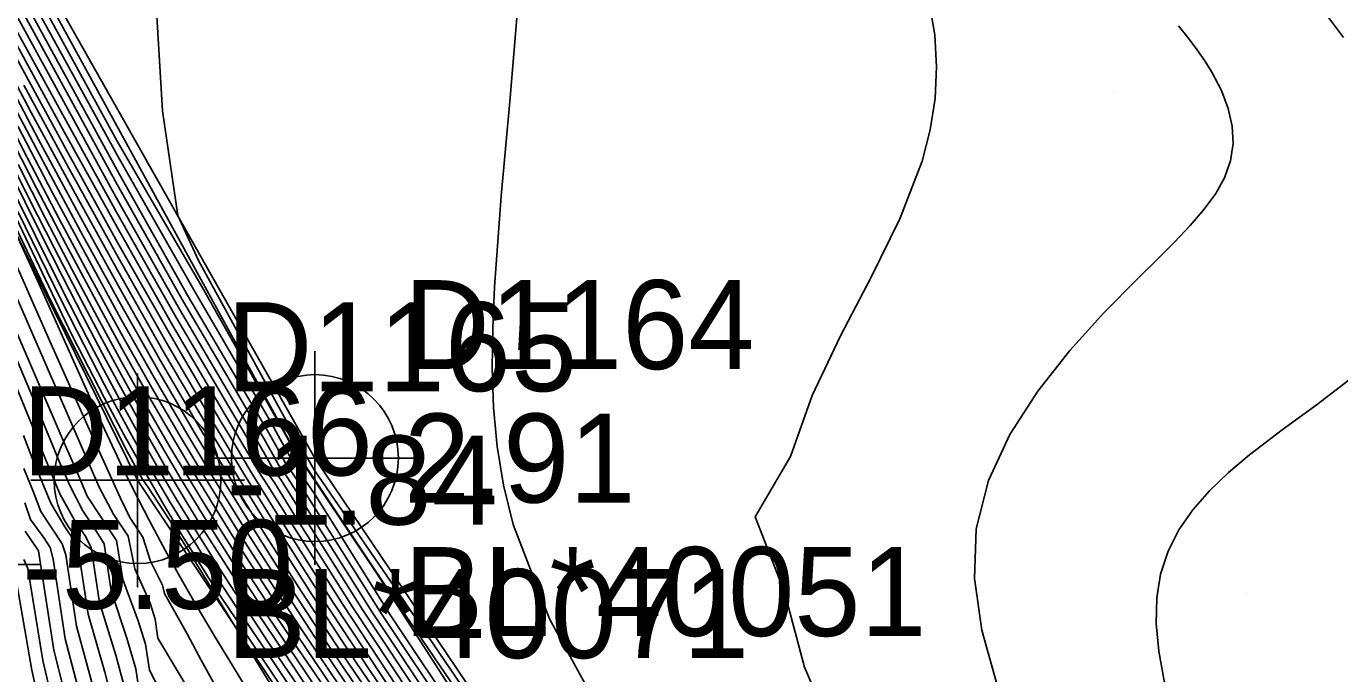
# Model space of a CAD drawing. Extents: x 2356077 to 2359823, y 225951 to 227822.
# Drawn here: x 2357586.54 to 2357623.45, y 226633.1 to 226651.3 of the extents above; entities that cross this region are included whole.
import ezdxf

# ---------------------------------------------------------------- set-up
doc = ezdxf.new("R2010")
doc.units = 0
for name, color, linetype in [('DTM Contours Major', 7, 'Continuous'), ('DTM Contours Minor', 7, 'Continuous'), ('Exist DTM Breakline', 7, 'Continuous'), ('Exist DTM Breakline Cogo Comment', 7, 'Continuous'), ('Exist DTM Breakline Cogo Elevation', 7, 'Continuous'), ('Exist DTM Breakline Cogo Number', 7, 'Continuous'), ('Exist DTM Breakline Cogo Point CELL', 7, 'Continuous'), ('Exist DTM Breakline Underwater', 7, 'Continuous'), ('Exist DTM Breakline Underwater Cogo Comment', 7, 'Continuous'), ('Exist DTM Breakline Underwater Cogo Elevation', 7, 'Continuous'), ('Exist DTM Breakline Underwater Cogo Number', 7, 'Continuous'), ('Exist DTM Breakline Underwater Cogo Point CELL', 7, 'Continuous'), ('Exist DTM Drainline', 7, 'Continuous'), ('Exist DTM Regular Point Underwater CELL', 7, 'Continuous'), ('Exist DTM Regular Point Underwater Cogo Elevation', 7, 'Continuous'), ('Exist DTM Regular Point Underwater Cogo Number', 7, 'Continuous'), ('PH Exist DTM Point', 7, 'Continuous')]:
    doc.layers.add(name, color=color, linetype=linetype)

msp = doc.modelspace()

# ---------------------------------------------------------------- linework, layer by layer
at = {"layer": 'DTM Contours Major'}
for points in [[(2357581.37, 226661.361), (2357589.151, 226647.152), (2357591.082, 226643.722), (2357593.374, 226639.834), (2357593.625, 226639.389), (2357593.822, 226639.023), (2357594.043, 226638.714), (2357594.294, 226638.326), (2357596.523, 226634.788), (2357598.458, 226631.882), (2357606.401, 226620.208), (2357607.066, 226619.221), (2357611.096, 226613.368), (2357613.039, 226610.532), (2357617.149, 226604.505)], [(2357600.356, 226651.874), (2357600.126, 226649.181), (2357599.888, 226646.523), (2357599.701, 226643.972), (2357599.648, 226642.814), (2357599.633, 226641.687), (2357599.67, 226640.582), (2357599.771, 226639.49), (2357599.95, 226638.399), (2357600.22, 226637.301), (2357601.248, 226634.648), (2357602.736, 226631.931), (2357604.558, 226629.184), (2357606.592, 226626.437), (2357608.713, 226623.723), (2357610.797, 226621.075), (2357611.722, 226619.872), (2357612.623, 226618.682), (2357613.511, 226617.495), (2357616.195, 226613.867), (2357618.261, 226611.093), (2357620.418, 226608.227), (2357622.624, 226605.325)], [(2357619.449, 226599.282), (2357614.576, 226606.482), (2357608.478, 226615.455), (2357604.901, 226620.704), (2357603.718, 226622.434), (2357602.6, 226624.109), (2357596.575, 226632.968), (2357595.149, 226635.136), (2357593.726, 226637.381), (2357593.154, 226638.304), (2357592.867, 226638.749), (2357592.304, 226639.701), (2357592.021, 226640.173), (2357590.562, 226642.663), (2357589.109, 226645.219), (2357587.673, 226647.814), (2357586.262, 226650.418)], [(2357667.776, 226525.401), (2357652.498, 226548.245), (2357649.466, 226552.762), (2357641.825, 226564.093), (2357632.596, 226577.84), (2357625.065, 226589.019), (2357615.729, 226602.938), (2357611.977, 226608.502), (2357600.343, 226625.697), (2357597.695, 226629.641), (2357595.604, 226632.714), (2357594.633, 226634.157), (2357593.673, 226635.626), (2357592.749, 226637.074), (2357591.907, 226638.432), (2357591.078, 226639.809), (2357590.144, 226641.412), (2357589.202, 226643.081), (2357588.249, 226644.816), (2357587.283, 226646.619), (2357586.301, 226648.49)], [(2357613.838, 226603.874), (2357610.189, 226609.313), (2357596.894, 226629.043), (2357595.112, 226631.718), (2357594.473, 226632.663), (2357593.792, 226633.697), (2357592.754, 226635.23), (2357592.224, 226636.047), (2357591.459, 226637.255), (2357590.948, 226638.087), (2357590.448, 226638.926), (2357590.198, 226639.356), (2357589.703, 226640.227), (2357589.197, 226641.144), (2357588.674, 226642.116), (2357588.129, 226643.154), (2357587.556, 226644.266), (2357586.95, 226645.461), (2357585.602, 226648.17)], [(2357618.116, 226594.1), (2357604.772, 226614.261), (2357599.667, 226621.957), (2357597.328, 226625.506), (2357595.204, 226628.77), (2357593.349, 226631.681), (2357591.818, 226634.175), (2357591.315, 226635.028), (2357590.864, 226635.818), (2357590.455, 226636.554), (2357589.991, 226637.422), (2357589.566, 226638.252), (2357589.163, 226639.074), (2357588.746, 226639.96), (2357588.322, 226640.89), (2357586.859, 226644.153), (2357586.26, 226645.469)], [(2357605.086, 226604.787), (2357602.46, 226608.975), (2357599.947, 226612.991), (2357598.314, 226615.583), (2357596.698, 226618.172), (2357595.138, 226620.735), (2357593.675, 226623.253), (2357592.349, 226625.705), (2357590.618, 226628.458), (2357589.705, 226630.191), (2357589.35, 226632.544), (2357589.058, 226633.622), (2357588.603, 226635.108), (2357588.37, 226636.653), (2357588.198, 226636.977), (2357587.891, 226637.439), (2357587.498, 226638.143), (2357587.21, 226638.818), (2357586.933, 226639.501), (2357586.677, 226640.149), (2357585.415, 226643.215)], [(2357600.685, 226602.562), (2357598.884, 226605.58), (2357597.153, 226608.521), (2357595.508, 226611.355), (2357594.36, 226613.365), (2357593.276, 226615.318), (2357592.266, 226617.232), (2357591.339, 226619.124), (2357590.3, 226620.834), (2357589.198, 226622.496), (2357588.654, 226624.728), (2357587.971, 226629.259), (2357587.504, 226631.367), (2357587.005, 226633.477), (2357586.584, 226636.064), (2357586.47, 226636.313)]]:
    msp.add_lwpolyline(points, dxfattribs=at)
at = {"layer": 'DTM Contours Minor'}
for points in [[(2357585.562, 226672.632), (2357586.546, 226671.277), (2357587.465, 226669.793), (2357588.285, 226668.166), (2357588.973, 226666.383), (2357589.493, 226664.431), (2357589.9, 226661.567), (2357590.071, 226658.483), (2357590.185, 226652.059), (2357590.369, 226648.925), (2357590.798, 226645.981), (2357591.381, 226644.719), (2357593.959, 226640.011), (2357594.627, 226638.836), (2357597.015, 226635.348), (2357606.852, 226620.889), (2357609.063, 226617.801), (2357612.268, 226613.692), (2357619.506, 226604.347)], [(2357614.56, 226601.047), (2357609.517, 226608.387), (2357604.453, 226615.821), (2357599.529, 226623.2), (2357594.904, 226630.375), (2357590.573, 226637.413), (2357590.217, 226637.953), (2357589.995, 226638.303), (2357589.785, 226638.603), (2357589.387, 226639.329), (2357587.22, 226643.603), (2357576.931, 226665.213)], [(2357580.292, 226664.151), (2357589.096, 226648.072), (2357591.482, 226643.962), (2357594.057, 226639.406), (2357596.39, 226635.917), (2357598.745, 226632.268), (2357601.097, 226628.698), (2357603.463, 226625.199), (2357605.696, 226621.916), (2357607.745, 226618.916), (2357611.507, 226613.444), (2357615.932, 226606.981), (2357622.802, 226596.904)], [(2357580.895, 226662.637), (2357587.071, 226651.36), (2357589.121, 226647.631), (2357591.246, 226643.887), (2357593.438, 226640.127), (2357593.675, 226639.697), (2357593.862, 226639.37), (2357594.019, 226639.068), (2357594.21, 226638.814), (2357594.395, 226638.515), (2357594.675, 226638.1), (2357596.771, 226634.761), (2357598.82, 226631.687), (2357607.761, 226618.541), (2357608.425, 226617.572), (2357611.317, 226613.386), (2357613.354, 226610.421), (2357615.482, 226607.309), (2357619.849, 226600.897)], [(2357582.03, 226659.746), (2357589.093, 226646.849), (2357590.961, 226643.553), (2357592.885, 226640.279), (2357593.142, 226639.848), (2357593.415, 226639.364), (2357593.63, 226638.97), (2357593.871, 226638.629), (2357594.146, 226638.202), (2357594.4, 226637.791), (2357596.264, 226634.835), (2357598.087, 226632.092), (2357605.651, 226620.974), (2357606.398, 226619.86), (2357610.841, 226613.393), (2357614.65, 226607.816), (2357618.627, 226601.967)], [(2357584.001, 226655.744), (2357589.067, 226646.485), (2357590.851, 226643.349), (2357592.657, 226640.275), (2357592.92, 226639.836), (2357593.206, 226639.335), (2357593.44, 226638.914), (2357593.7, 226638.54), (2357594.245, 226637.668), (2357595.996, 226634.894), (2357597.713, 226632.304), (2357604.892, 226621.753), (2357605.726, 226620.505), (2357610.569, 226613.442), (2357614.225, 226608.082), (2357618.024, 226602.492)], [(2357585.349, 226655.324), (2357593.993, 226639.54), (2357596.559, 226635.682), (2357606.538, 226621.015), (2357608.679, 226617.885), (2357611.656, 226613.591), (2357614.143, 226609.979), (2357616.663, 226606.297), (2357619.171, 226602.615)], [(2357585.841, 226651.968), (2357587.466, 226649), (2357589.077, 226646.071), (2357590.749, 226643.131), (2357592.437, 226640.254), (2357592.709, 226639.8), (2357592.999, 226639.301), (2357593.249, 226638.859), (2357593.524, 226638.456), (2357594.079, 226637.56), (2357595.72, 226634.966), (2357597.336, 226632.523), (2357604.131, 226622.535), (2357605.055, 226621.15), (2357609.209, 226615.083), (2357613.797, 226608.352), (2357619.21, 226600.375)], [(2357611.907, 226651.975), (2357612.066, 226651.056), (2357612.121, 226650.154), (2357612.078, 226649.265), (2357611.94, 226648.385), (2357611.713, 226647.511), (2357611.083, 226645.885), (2357610.279, 226644.252), (2357609.42, 226642.601), (2357608.626, 226640.923), (2357608.017, 226639.207), (2357607.026, 226637.513), (2357607.842, 226635.398), (2357608.412, 226633.292), (2357609.331, 226631.139)], [(2357623.021, 226651.696), (2357623.556, 226650.978)], [(2357618.918, 226651.313), (2357619.188, 226650.974), (2357619.433, 226650.645), (2357619.655, 226650.324), (2357619.851, 226650.009), (2357620.122, 226649.493), (2357620.317, 226648.989), (2357620.428, 226648.493), (2357620.452, 226648.004), (2357620.381, 226647.52), (2357620.21, 226647.039), (2357619.964, 226646.6), (2357619.64, 226646.156), (2357619.248, 226645.7), (2357618.799, 226645.226), (2357618.302, 226644.729), (2357617.769, 226644.202), (2357616.822, 226643.241), (2357615.865, 226642.187), (2357614.963, 226641.046), (2357614.181, 226639.826), (2357613.583, 226638.532), (2357613.235, 226637.172), (2357613.182, 226635.782), (2357613.388, 226634.332), (2357613.813, 226632.821)], [(2357670.098, 226523.343), (2357667.305, 226527.471), (2357662.663, 226534.371), (2357653.183, 226548.515), (2357650.387, 226552.663), (2357642.783, 226563.904), (2357634.92, 226575.583), (2357625.97, 226588.83), (2357617.961, 226600.743), (2357613.54, 226607.284), (2357605.038, 226619.816), (2357602.377, 226623.727), (2357601.078, 226625.667), (2357599.729, 226627.661), (2357595.81, 226633.42), (2357594.564, 226635.327), (2357593.348, 226637.239), (2357592.485, 226638.634), (2357591.63, 226640.05), (2357590.39, 226642.169), (2357589.149, 226644.357), (2357587.912, 226646.598), (2357586.681, 226648.877), (2357585.462, 226651.179)], [(2357616.821, 226603.535), (2357611.66, 226611.135), (2357606.603, 226618.553), (2357604.384, 226621.794), (2357603.366, 226623.322), (2357596.956, 226632.744), (2357595.437, 226635.048), (2357593.906, 226637.465), (2357593.342, 226638.376), (2357593.058, 226638.804), (2357592.794, 226639.262), (2357592.226, 226640.22), (2357590.653, 226642.901), (2357589.092, 226645.648), (2357587.562, 226648.415), (2357586.05, 226651.192)], [(2357617.217, 226601.474), (2357613.02, 226607.688), (2357603.097, 226622.327), (2357601.702, 226624.38), (2357600.323, 226626.437), (2357599.046, 226628.328), (2357595.418, 226633.665), (2357594.268, 226635.427), (2357593.152, 226637.178), (2357592.292, 226638.567), (2357591.442, 226639.976), (2357590.307, 226641.917), (2357589.169, 226643.927), (2357588.028, 226645.996), (2357586.887, 226648.115), (2357585.746, 226650.276)], [(2357614.982, 226603.675), (2357611.452, 226608.912), (2357599.659, 226626.362), (2357597.026, 226630.289), (2357595.128, 226633.079), (2357594.245, 226634.393), (2357593.377, 226635.723), (2357592.543, 226637.028), (2357591.715, 226638.363), (2357591.171, 226639.262), (2357590.9, 226639.718), (2357590.062, 226641.161), (2357589.213, 226642.668), (2357588.351, 226644.242), (2357587.471, 226645.889), (2357586.57, 226647.613), (2357585.642, 226649.419)], [(2357668.551, 226524.712), (2357660.297, 226537.024), (2357653.155, 226547.697), (2357650.274, 226551.986), (2357642.144, 226564.03), (2357633.371, 226577.087), (2357625.367, 226588.957), (2357616.474, 226602.205), (2357612.499, 226608.094), (2357602.489, 226622.879), (2357601.024, 226625.037), (2357598.368, 226628.988), (2357596.085, 226632.343), (2357595.024, 226633.913), (2357593.97, 226635.527), (2357592.952, 226637.124), (2357592.099, 226638.499), (2357591.258, 226639.895), (2357590.225, 226641.665), (2357589.187, 226643.501), (2357588.141, 226645.401), (2357587.088, 226647.362), (2357586.026, 226649.379)], [(2357618.704, 226600.013), (2357614.059, 226606.882), (2357606.83, 226617.528), (2357603.049, 226623.079), (2357601.837, 226624.891), (2357598.978, 226629.1), (2357596.193, 226633.194), (2357594.858, 226635.23), (2357593.54, 226637.306), (2357592.676, 226638.694), (2357591.823, 226640.116), (2357590.474, 226642.418), (2357589.129, 226644.788), (2357587.793, 226647.205), (2357586.473, 226649.645)], [(2357621.846, 226586.593), (2357609.056, 226605.977), (2357603.657, 226614.182), (2357601.426, 226617.558), (2357599.23, 226620.891), (2357597.122, 226624.128), (2357595.155, 226627.218), (2357593.382, 226630.109), (2357591.856, 226632.751), (2357591.453, 226633.489), (2357591.072, 226634.205), (2357590.425, 226635.362), (2357590.366, 226635.59), (2357590.033, 226636.268), (2357589.816, 226636.945), (2357589.45, 226637.494), (2357589.183, 226638.057), (2357588.391, 226639.785), (2357587.203, 226642.446), (2357584.194, 226649.271)], [(2357614.537, 226603.208), (2357610.805, 226608.768), (2357597.591, 226628.367), (2357595.867, 226630.948), (2357595.123, 226632.045), (2357594.354, 226633.206), (2357593.723, 226634.134), (2357593.114, 226635.043), (2357592.503, 226635.981), (2357591.923, 226636.891), (2357591.396, 226637.734), (2357590.884, 226638.578), (2357590.375, 226639.439), (2357589.8, 226640.443), (2357589.214, 226641.498), (2357588.61, 226642.615), (2357587.982, 226643.803), (2357587.326, 226645.073), (2357586.634, 226646.433), (2357585.309, 226649.087)], [(2357616.233, 226599.148), (2357611.546, 226606.162), (2357607.696, 226611.89), (2357601.396, 226621.208), (2357599.153, 226624.562), (2357592.685, 226634.272), (2357592.004, 226635.282), (2357591.77, 226635.636), (2357591.511, 226636.04), (2357590.941, 226636.958), (2357590.379, 226637.893), (2357589.832, 226638.84), (2357589.288, 226639.822), (2357588.73, 226640.867), (2357588.137, 226642.013), (2357587.823, 226642.63), (2357584.959, 226648.636)], [(2357615.912, 226601.912), (2357612.018, 226607.706), (2357598.972, 226627.029), (2357597.35, 226629.448), (2357596.359, 226630.932), (2357594.656, 226633.436), (2357593.861, 226634.622), (2357593.082, 226635.816), (2357592.336, 226636.983), (2357591.791, 226637.857), (2357591.256, 226638.734), (2357590.724, 226639.625), (2357589.978, 226640.914), (2357589.22, 226642.264), (2357588.447, 226643.681), (2357587.652, 226645.174), (2357586.831, 226646.748), (2357585.979, 226648.413)], [(2357613.122, 226604.564), (2357609.56, 226609.876), (2357602.255, 226620.715), (2357598.098, 226626.883), (2357596.168, 226629.77), (2357594.338, 226632.517), (2357593.342, 226633.987), (2357592.799, 226634.82), (2357592.404, 226635.4), (2357591.957, 226636.091), (2357591.266, 226637.185), (2357590.758, 226638.017), (2357590.261, 226638.857), (2357590.013, 226639.288), (2357589.594, 226640.032), (2357589.164, 226640.816), (2357588.72, 226641.647), (2357588.256, 226642.534), (2357587.769, 226643.484), (2357587.252, 226644.505), (2357585.895, 226647.242)], [(2357615.227, 226602.556), (2357611.414, 226608.234), (2357598.283, 226627.698), (2357596.611, 226630.194), (2357595.777, 226631.419), (2357594.918, 226632.714), (2357594.188, 226633.787), (2357593.484, 226634.839), (2357592.79, 226635.903), (2357592.129, 226636.939), (2357591.593, 226637.796), (2357591.07, 226638.656), (2357590.55, 226639.531), (2357589.891, 226640.674), (2357589.221, 226641.873), (2357588.534, 226643.137), (2357587.823, 226644.477), (2357587.084, 226645.9), (2357586.311, 226647.416)], [(2357614.56, 226602.035), (2357610.238, 226608.49), (2357606.235, 226614.44), (2357599.581, 226624.299), (2357597.471, 226627.45), (2357593.532, 226633.363), (2357592.439, 226634.982), (2357591.711, 226636.1), (2357591.087, 226637.096), (2357590.568, 226637.95), (2357590.062, 226638.814), (2357589.809, 226639.259), (2357589.463, 226639.881), (2357589.109, 226640.534), (2357588.742, 226641.224), (2357588.361, 226641.955), (2357587.961, 226642.735), (2357587.54, 226643.568), (2357586.306, 226646.093)], [(2357608.86, 226604.448), (2357602.712, 226613.864), (2357600.717, 226616.9), (2357598.73, 226619.934), (2357596.803, 226622.926), (2357594.983, 226625.838), (2357593.322, 226628.633), (2357591.868, 226631.271), (2357591.295, 226632.334), (2357590.24, 226634.103), (2357590.16, 226634.634), (2357590.024, 226635.085), (2357589.595, 226636.047), (2357589.403, 226636.966), (2357589.002, 226637.568), (2357588.592, 226638.343), (2357585.859, 226644.642)], [(2357607.323, 226604.972), (2357604.999, 226608.584), (2357601.769, 226613.61), (2357599.918, 226616.471), (2357598.07, 226619.341), (2357596.274, 226622.182), (2357594.579, 226624.96), (2357593.033, 226627.637), (2357591.518, 226630.342), (2357590.796, 226631.675), (2357590, 226633.206), (2357589.891, 226633.931), (2357589.69, 226634.59), (2357589.256, 226635.754), (2357589.08, 226636.851), (2357588.249, 226638.092), (2357588, 226638.706), (2357587.672, 226639.444), (2357587.068, 226640.859), (2357585.552, 226644.34)], [(2357606.909, 226603.77), (2357605.605, 226605.812), (2357600.848, 226613.315), (2357599.112, 226616.036), (2357597.383, 226618.762), (2357595.706, 226621.464), (2357594.128, 226624.113), (2357592.694, 226626.677), (2357591.004, 226629.497), (2357589.913, 226631.302), (2357589.621, 226633.238), (2357589.372, 226634.105), (2357588.93, 226635.43), (2357588.731, 226636.75), (2357588.512, 226637.105), (2357588.131, 226637.677), (2357587.766, 226638.389), (2357587.456, 226639.096), (2357586.892, 226640.463), (2357585.519, 226643.703)], [(2357623.715, 226641.364), (2357622.787, 226640.651), (2357621.831, 226639.954), (2357620.909, 226639.255), (2357620.321, 226638.758), (2357619.789, 226638.245), (2357619.322, 226637.71), (2357618.931, 226637.145), (2357618.624, 226636.545), (2357618.413, 226635.905), (2357618.305, 226635.234), (2357618.291, 226634.512), (2357618.364, 226633.737), (2357618.518, 226632.903), (2357618.745, 226632.004), (2357619.039, 226631.038), (2357619.861, 226628.752), (2357620.918, 226626.216), (2357622.174, 226623.51), (2357623.591, 226620.714)], [(2357604.571, 226603.748), (2357603.133, 226606.06), (2357599.053, 226612.661), (2357597.518, 226615.136), (2357596.01, 226617.593), (2357594.564, 226620.022), (2357593.212, 226622.412), (2357591.99, 226624.752), (2357590.283, 226627.343), (2357589.497, 226629.084), (2357589.079, 226631.858), (2357588.746, 226633.148), (2357588.279, 226634.775), (2357588.011, 226636.55), (2357587.878, 226636.859), (2357587.627, 226637.236), (2357587.228, 226637.895), (2357586.703, 226639.188), (2357586.469, 226639.801)], [(2357602.522, 226605.193), (2357601.034, 226607.622), (2357596.723, 226614.69), (2357595.322, 226617.02), (2357593.987, 226619.317), (2357592.745, 226621.58), (2357591.539, 226623.827), (2357589.982, 226626.175), (2357589.288, 226627.982), (2357588.806, 226631.182), (2357588.434, 226632.685), (2357587.955, 226634.437), (2357587.652, 226636.442), (2357587.551, 226636.751), (2357586.948, 226637.66), (2357586.741, 226638.206), (2357586.47, 226638.871)], [(2357601.912, 226604.319), (2357600.322, 226606.94), (2357597.277, 226611.999), (2357595.932, 226614.245), (2357594.636, 226616.449), (2357593.411, 226618.617), (2357592.277, 226620.755), (2357591.106, 226622.86), (2357589.706, 226624.972), (2357589.079, 226626.887), (2357588.531, 226630.519), (2357588.123, 226632.233), (2357587.632, 226634.089), (2357587.294, 226636.327), (2357587.218, 226636.651), (2357587.044, 226636.913), (2357586.657, 226637.434), (2357586.5, 226637.909)], [(2357601.301, 226603.44), (2357599.606, 226606.258), (2357597.969, 226609.006), (2357596.392, 226611.673), (2357595.144, 226613.803), (2357593.954, 226615.882), (2357592.837, 226617.922), (2357591.807, 226619.937), (2357590.695, 226621.859), (2357589.446, 226623.743), (2357588.867, 226625.801), (2357588.253, 226629.876), (2357587.813, 226631.793), (2357587.316, 226633.763), (2357586.882, 226636.556), (2357586.511, 226637.114)], [(2357598.15, 226604.915), (2357596.329, 226608.05), (2357594.622, 226611.053), (2357593.579, 226612.936), (2357592.602, 226614.761), (2357591.699, 226616.549), (2357590.872, 226618.318), (2357589.918, 226619.789), (2357588.961, 226621.233), (2357588.439, 226623.671), (2357587.684, 226628.675), (2357587.197, 226630.954), (2357586.697, 226633.203), (2357586.233, 226635.906)]]:
    msp.add_lwpolyline(points, dxfattribs=at)
at = {"layer": 'Exist DTM Breakline'}
msp.add_lwpolyline([(2357677.671, 226516.083), (2357594.654, 226639.164), (2357570.955, 226681.056)], dxfattribs=at)
at = {"layer": 'Exist DTM Breakline Cogo Point CELL'}
msp.add_lwpolyline([(2357594.654, 226642.164), (2357594.654, 226636.164), (2357594.654, 226639.164), (2357597.654, 226639.164), (2357591.654, 226639.164)], dxfattribs=at)
msp.add_circle((2357594.654, 226639.164), 2.344, dxfattribs=at)
at = {"layer": 'Exist DTM Breakline Underwater'}
msp.add_lwpolyline([(2357673.929, 226512.255), (2357589.669, 226638.544), (2357567.907, 226682.757), (2357572.328, 226695.394), (2357571.596, 226704.314), (2357587.31, 226731.137), (2357591.456, 226734.989), (2357599.673, 226759.537)], dxfattribs=at)
at = {"layer": 'Exist DTM Breakline Underwater Cogo Point CELL'}
msp.add_lwpolyline([(2357589.669, 226641.544), (2357589.669, 226635.544), (2357589.669, 226638.544), (2357592.669, 226638.544), (2357586.669, 226638.544)], dxfattribs=at)
msp.add_circle((2357589.669, 226638.544), 2.344, dxfattribs=at)
at = {"layer": 'Exist DTM Drainline'}
msp.add_spline([(2357699.586, 226858.192), (2357670.366, 226820.782), (2357623.327, 226796.892), (2357587.218, 226772.268), (2357568.803, 226744.252), (2357555.19, 226717.62), (2357555.017, 226695.126), (2357553.473, 226672.759), (2357563.697, 226642.736), (2357576.526, 226627.993), (2357663.798, 226499.169), (2357732.721, 226415.647), (2357803.211, 226342.215), (2357874.586, 226264.309)], degree=3, dxfattribs=at)
at = {"layer": 'Exist DTM Regular Point Underwater CELL'}
msp.add_lwpolyline([(2357583.927, 226639.177), (2357583.927, 226633.177), (2357583.927, 226636.177), (2357586.927, 226636.177), (2357580.927, 226636.177)], dxfattribs=at)
at = {"layer": 'PH Exist DTM Point'}
for p, q in [((2357617.09, 226649.467), (2357617.09, 226649.467)), ((2357620.836, 226635.377), (2357620.836, 226635.377))]:
    msp.add_line(p, q, dxfattribs=at)

# ---------------------------------------------------------------- texts
at = {"layer": 'Exist DTM Breakline Cogo Comment'}
msp.add_text('BL*40051', height=2.5, dxfattribs=at).set_placement((2357597.154, 226634.164))
at = {"layer": 'Exist DTM Breakline Cogo Elevation'}
msp.add_text('2.91', height=2.5, dxfattribs=at).set_placement((2357597.154, 226637.914))
at = {"layer": 'Exist DTM Breakline Cogo Number'}
msp.add_text('D1164', height=2.5, dxfattribs=at).set_placement((2357597.154, 226641.664))
at = {"layer": 'Exist DTM Breakline Underwater Cogo Comment'}
msp.add_text('BL*40071', height=2.5, dxfattribs=at).set_placement((2357592.169, 226633.544))
at = {"layer": 'Exist DTM Breakline Underwater Cogo Elevation'}
msp.add_text('-1.84', height=2.5, dxfattribs=at).set_placement((2357592.169, 226637.294))
at = {"layer": 'Exist DTM Breakline Underwater Cogo Number'}
msp.add_text('D1165', height=2.5, dxfattribs=at).set_placement((2357592.169, 226641.044))
at = {"layer": 'Exist DTM Regular Point Underwater Cogo Elevation'}
msp.add_text('-5.50', height=2.5, dxfattribs=at).set_placement((2357586.427, 226634.927))
at = {"layer": 'Exist DTM Regular Point Underwater Cogo Number'}
msp.add_text('D1166', height=2.5, dxfattribs=at).set_placement((2357586.427, 226638.677))

doc.saveas('drawing.dxf')
